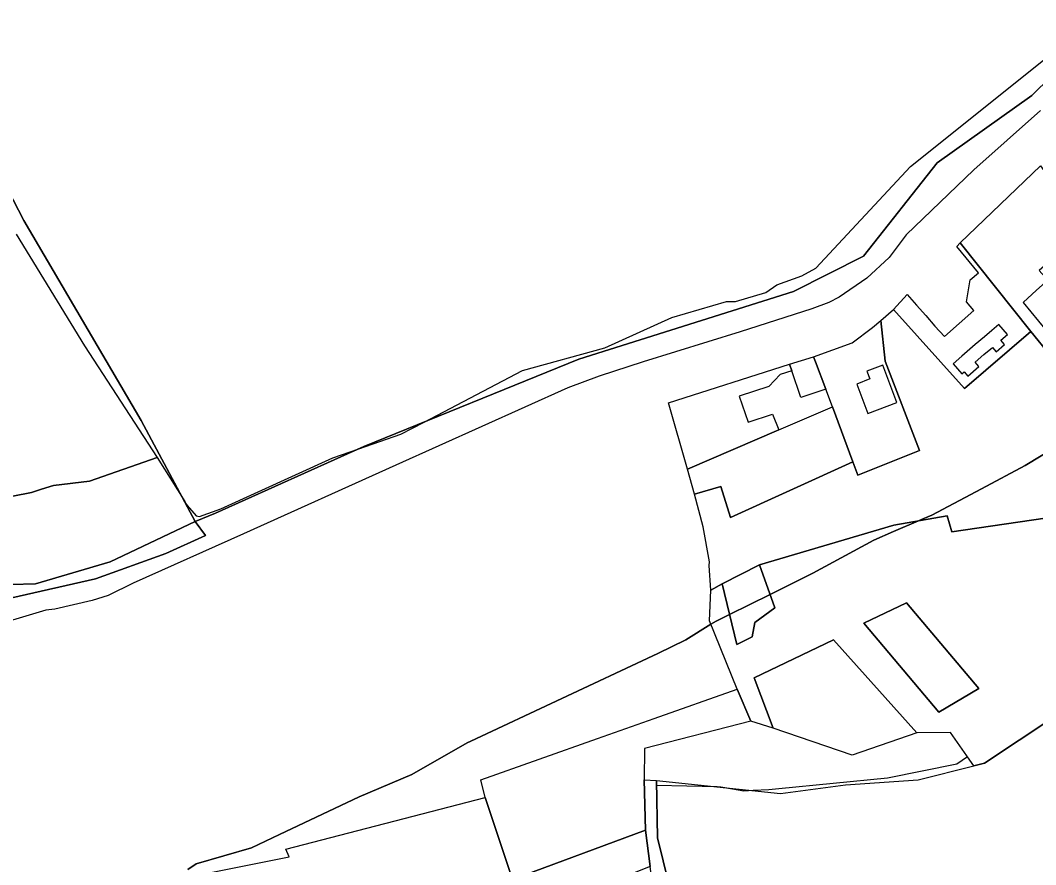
# Model space of a CAD drawing. Extents: x -477304 to -465429, y -1159113 to -1149210.
# Drawn here: x -469602.1 to -469290.8, y -1153490.1 to -1153231.2 of the extents above; entities that cross this region are included whole.
import ezdxf

# ---------------------------------------------------------------- set-up
doc = ezdxf.new("R2010")
doc.units = 0
for name, color, linetype in [('BPEJ_s', 7, 'Continuous'), ('orna_s', 7, 'Continuous'), ('PUPFL_s', 7, 'Continuous'), ('trav_porost_s', 7, 'Continuous'), ('voda_s', 7, 'Continuous'), ('zahrada_s', 7, 'Continuous')]:
    doc.layers.add(name, color=color, linetype=linetype)

msp = doc.modelspace()

# ---------------------------------------------------------------- linework, layer by layer
at = {"layer": 'BPEJ_s'}
for points in [[(-469620.16, -1153380.22), (-469598.74, -1153375.98), (-469595.63, -1153375.01), (-469591.95, -1153373.85), (-469580.92, -1153372.58), (-469560.14, -1153365.28), (-469551.74, -1153378.83), (-469551.45, -1153379.31), (-469551.02, -1153380.01), (-469548.26, -1153383.19), (-469547.2, -1153383.4), (-469540.62, -1153381.07), (-469506.26, -1153365.37), (-469498.28, -1153362.6), (-469485.48, -1153358.16), (-469478.34, -1153354.43), (-469448.15, -1153338.65), (-469422.91, -1153331.65), (-469402.34, -1153322.32), (-469385.58, -1153317.44), (-469382.82, -1153317.44), (-469373.49, -1153314.68), (-469370.1, -1153312.35), (-469362.46, -1153309.59), (-469358.22, -1153307.26), (-469329.16, -1153276.08), (-469283.78, -1153239.81)], [(-469603.4, -1153296.86), (-469582.41, -1153331.01), (-469560.14, -1153365.28), (-469551.74, -1153378.83), (-469551.45, -1153379.31), (-469551.02, -1153380.01), (-469548.26, -1153383.19), (-469547.2, -1153383.4), (-469540.62, -1153381.07), (-469506.26, -1153365.37), (-469498.28, -1153362.6), (-469485.48, -1153358.16), (-469478.34, -1153354.43), (-469448.15, -1153338.65), (-469422.91, -1153331.65), (-469402.34, -1153322.32), (-469385.58, -1153317.44), (-469382.82, -1153317.44), (-469373.49, -1153314.68), (-469370.1, -1153312.35), (-469362.46, -1153309.59), (-469358.22, -1153307.26), (-469329.16, -1153276.08), (-469283.78, -1153239.81)], [(-469603.4, -1153296.86), (-469582.41, -1153331.01), (-469560.14, -1153365.28)], [(-469270.43, -1153353.51), (-469293.96, -1153367.7), (-469307.32, -1153374.92), (-469322.59, -1153382.97), (-469325.03, -1153384.02), (-469326.7, -1153384.74), (-469334.33, -1153388.01), (-469340.41, -1153390.61), (-469359.07, -1153400.79), (-469372.2, -1153407.26), (-469384.66, -1153413.4), (-469386.32, -1153414.22), (-469388.76, -1153415.43), (-469390.39, -1153416.43), (-469398.09, -1153421.15), (-469406.58, -1153425.39), (-469408.17, -1153426.14), (-469464.01, -1153452.24), (-469465.12, -1153452.75), (-469482.08, -1153462.51), (-469498.2, -1153469.3), (-469522.64, -1153480.89), (-469531.29, -1153484.99), (-469548.26, -1153489.87), (-469550.8, -1153491.57)], [(-469406.58, -1153425.39), (-469398.09, -1153421.15), (-469390.39, -1153416.43), (-469388.76, -1153415.43), (-469386.32, -1153414.22), (-469384.66, -1153413.4), (-469372.2, -1153407.26), (-469359.07, -1153400.79), (-469340.41, -1153390.61), (-469334.33, -1153388.01), (-469326.7, -1153384.74), (-469325.03, -1153384.02), (-469322.59, -1153382.97), (-469307.32, -1153374.92), (-469293.96, -1153367.7), (-469270.43, -1153353.51)], [(-469560.14, -1153365.28), (-469580.92, -1153372.58), (-469591.95, -1153373.85), (-469595.63, -1153375.01), (-469598.74, -1153375.98), (-469620.16, -1153380.22)], [(-469550.8, -1153491.57), (-469548.26, -1153489.87), (-469531.29, -1153484.99), (-469522.64, -1153480.89), (-469498.2, -1153469.3), (-469482.08, -1153462.51), (-469465.12, -1153452.75), (-469464.01, -1153452.24), (-469408.17, -1153426.14), (-469406.58, -1153425.39)], [(-469285.21, -1153444.96), (-469306.45, -1153459.06), (-469309.71, -1153459.87), (-469311.7, -1153457.03), (-469314.95, -1153459.33), (-469336.16, -1153463.57), (-469369.56, -1153466.87), (-469372.64, -1153467.18), (-469377.43, -1153467.44), (-469380.28, -1153467.6), (-469386.08, -1153466.55), (-469387.28, -1153466.33), (-469388.47, -1153466.3), (-469407.06, -1153465.84), (-469406.72, -1153481.94), (-469403.25, -1153495.99)], [(-469285.21, -1153444.96), (-469306.45, -1153459.06), (-469309.71, -1153459.87), (-469311.7, -1153457.03), (-469314.95, -1153459.33), (-469336.16, -1153463.57), (-469369.56, -1153466.87), (-469372.64, -1153467.18), (-469377.43, -1153467.44), (-469380.28, -1153467.6), (-469386.08, -1153466.55), (-469387.28, -1153466.33), (-469388.47, -1153466.3), (-469407.06, -1153465.84), (-469406.72, -1153481.94), (-469403.25, -1153495.99)]]:
    msp.add_lwpolyline(points, dxfattribs=at)
at = {"layer": 'orna_s'}
for points in [[(-469365.57, -1153338.68), (-469366.26, -1153336.64), (-469358.94, -1153334.38), (-469358.24, -1153336), (-469355.13, -1153344.34), (-469362.75, -1153346.9)], [(-469366.26, -1153336.64), (-469365.57, -1153338.68), (-469369.15, -1153339.88), (-469372.61, -1153343.48), (-469381.65, -1153346.48), (-469378.97, -1153354.48), (-469371.5, -1153352), (-469369.54, -1153356.86), (-469397.56, -1153368.91), (-469403.33, -1153348.55)]]:
    msp.add_lwpolyline(points, close=True, dxfattribs=at)
at = {"layer": 'PUPFL_s'}
for points in [[(-469268.39, -1153231.25), (-469291.91, -1153254.34), (-469320.94, -1153274.96), (-469343.57, -1153303.56), (-469364.99, -1153314.41), (-469430.82, -1153335.1), (-469496.78, -1153361.93), (-469542.28, -1153382.32), (-469548.48, -1153384.91), (-469565.08, -1153353.99), (-469601.09, -1153292.63), (-469621.12, -1153253.99)], [(-469621.12, -1153253.99), (-469601.09, -1153292.63), (-469565.08, -1153353.99), (-469548.48, -1153384.91), (-469574.55, -1153397.32), (-469597.49, -1153403.98), (-469612.48, -1153404.41)], [(-469403.25, -1153495.99), (-469406.72, -1153481.94), (-469407.09, -1153464.37), (-469368.97, -1153468.32), (-469349.09, -1153465.69), (-469326.75, -1153464.11), (-469309.71, -1153459.87), (-469306.45, -1153459.06), (-469285.21, -1153444.96)]]:
    msp.add_lwpolyline(points, dxfattribs=at)
msp.add_lwpolyline([(-469525.48, -1153523.21), (-469451.22, -1153494.72), (-469410.45, -1153479.52), (-469408.95, -1153490.74), (-469521.53, -1153535.42)], close=True, dxfattribs=at)
at = {"layer": 'trav_porost_s'}
for points in [[(-469311.93, -1153317.58), (-469310.88, -1153310.79), (-469308.29, -1153308.64), (-469314.98, -1153300.57), (-469313.96, -1153299.46), (-469292.24, -1153326.62), (-469312.6, -1153344.12), (-469334.35, -1153319.89), (-469330.21, -1153315.3), (-469327.34, -1153318.56), (-469324.49, -1153321.78), (-469321.64, -1153325.01), (-469318.73, -1153328.24), (-469309.69, -1153320.18)], [(-469346.84, -1153366.58), (-469353.1, -1153349.78), (-469355.13, -1153344.34), (-469358.24, -1153336), (-469358.94, -1153334.38), (-469347.06, -1153330.14), (-469340.75, -1153325.4), (-469338.29, -1153323.28), (-469336.91, -1153335.79), (-469326.34, -1153363.17), (-469345.33, -1153370.76)], [(-469300.29, -1153330.6), (-469301.44, -1153329.28), (-469299.44, -1153327.54), (-469302.09, -1153324.48), (-469304.21, -1153326.31), (-469306.48, -1153328.27), (-469309.28, -1153330.69), (-469313.36, -1153334.23), (-469316.06, -1153336.56), (-469313.4, -1153339.66), (-469312.71, -1153339.06), (-469311.56, -1153340.38), (-469308.16, -1153337.43), (-469309.31, -1153336.11), (-469306.63, -1153333.75), (-469304.04, -1153331.54), (-469302.9, -1153332.86)], [(-469342.22, -1153351.77), (-469333.31, -1153348.38), (-469337.65, -1153336.98), (-469342.51, -1153338.83), (-469341.6, -1153341.22), (-469345.65, -1153342.76)], [(-469384.38, -1153383.66), (-469387.34, -1153374.22), (-469395.4, -1153376.51), (-469397.56, -1153368.91), (-469369.54, -1153356.86), (-469353.1, -1153349.78), (-469346.84, -1153366.58)], [(-469386.95, -1153404.07), (-469375.49, -1153398.2), (-469370.7, -1153411.4), (-469376.91, -1153415.87), (-469377.7, -1153420.24), (-469382.38, -1153422.66)], [(-469308.19, -1153436.1), (-469320.49, -1153443.36), (-469343.47, -1153416.11), (-469330.32, -1153409.9)], [(-469343.47, -1153416.11), (-469320.49, -1153443.36), (-469308.19, -1153436.1), (-469330.32, -1153409.9)], [(-469371.31, -1153448.28), (-469377.04, -1153432.87), (-469352.8, -1153421.24), (-469327.2, -1153449.75), (-469347.02, -1153456.54)], [(-469451.22, -1153494.72), (-469459.57, -1153469.59), (-469460.94, -1153464.1), (-469425.13, -1153451.44), (-469407.77, -1153445.3), (-469382.28, -1153436.29), (-469378.06, -1153446.12), (-469410.77, -1153454.48), (-469410.87, -1153464.16), (-469410.45, -1153479.52)], [(-469410.87, -1153464.16), (-469407.09, -1153464.37), (-469406.72, -1153481.94), (-469403.25, -1153495.99), (-469408.03, -1153497.57), (-469408.95, -1153490.74), (-469410.45, -1153479.52)], [(-469547.37, -1153503.54), (-469548.83, -1153493.57), (-469519.69, -1153487.71), (-469520.71, -1153485.35), (-469459.57, -1153469.59), (-469451.22, -1153494.72), (-469525.48, -1153523.21), (-469528.87, -1153513.05)]]:
    msp.add_lwpolyline(points, close=True, dxfattribs=at)
for points in [[(-469258.51, -1153379.63), (-469316.5, -1153388.1), (-469317.86, -1153383.21), (-469334.3, -1153386.05), (-469375.49, -1153398.2), (-469386.95, -1153404.07), (-469390.39, -1153405.99), (-469390.93, -1153398.45), (-469390.82, -1153397.33), (-469392.68, -1153386.58), (-469395.4, -1153376.51), (-469387.34, -1153374.22), (-469384.38, -1153383.66), (-469346.84, -1153366.58), (-469345.33, -1153370.76), (-469326.34, -1153363.17), (-469336.91, -1153335.79), (-469338.29, -1153323.28), (-469334.35, -1153319.89), (-469312.6, -1153344.12), (-469292.24, -1153326.62), (-469286.4, -1153333.82)], [(-469285.21, -1153444.96), (-469306.45, -1153459.06), (-469309.71, -1153459.87), (-469316.89, -1153449.65), (-469327.2, -1153449.75), (-469352.8, -1153421.24), (-469377.04, -1153432.87), (-469371.31, -1153448.28), (-469378.06, -1153446.12), (-469382.28, -1153436.29), (-469390.81, -1153415.4), (-469390.39, -1153405.99), (-469386.95, -1153404.07), (-469382.38, -1153422.66), (-469377.7, -1153420.24), (-469376.91, -1153415.87), (-469370.7, -1153411.4), (-469375.49, -1153398.2), (-469334.3, -1153386.05), (-469317.86, -1153383.21), (-469316.5, -1153388.1), (-469258.51, -1153379.63)]]:
    msp.add_lwpolyline(points, dxfattribs=at)
at = {"layer": 'voda_s'}
for points in [[(-469715.09, -1153502.44), (-469712.23, -1153481.51), (-469706.62, -1153465.16), (-469697.08, -1153439.04), (-469695.37, -1153418.06), (-469685.22, -1153404.24), (-469679.7, -1153401.67), (-469659.61, -1153396.26), (-469637.37, -1153397.3), (-469615.55, -1153408.5), (-469604.73, -1153408.33), (-469579.08, -1153402.5), (-469557.54, -1153394.7), (-469545.34, -1153389.2), (-469548.48, -1153384.91), (-469542.28, -1153382.32), (-469496.78, -1153361.93), (-469430.82, -1153335.1), (-469364.99, -1153314.41), (-469343.57, -1153303.56), (-469320.94, -1153274.96), (-469291.91, -1153254.34), (-469268.39, -1153231.25)], [(-469289.24, -1153258.95), (-469309.76, -1153277.05), (-469330.49, -1153297.04), (-469335.68, -1153303.96), (-469342.54, -1153310.27), (-469351.04, -1153316.11), (-469354.16, -1153317.82), (-469359.41, -1153319.73), (-469381.36, -1153326.77), (-469411.12, -1153335.98), (-469424.63, -1153340.33), (-469434.21, -1153343.98), (-469486.99, -1153367.69), (-469533.66, -1153388.67), (-469567.53, -1153403.78), (-469575.25, -1153407.62), (-469580.07, -1153409.16), (-469591.53, -1153411.76), (-469594.27, -1153412.12), (-469604.55, -1153415.16)]]:
    msp.add_lwpolyline(points, dxfattribs=at)
msp.add_lwpolyline([(-469669.88, -1153397.1), (-469651.95, -1153391.44), (-469635.13, -1153393.82), (-469612.48, -1153404.41), (-469597.49, -1153403.98), (-469574.55, -1153397.32), (-469548.48, -1153384.91), (-469545.34, -1153389.2), (-469557.54, -1153394.7), (-469579.08, -1153402.5), (-469604.73, -1153408.33), (-469615.55, -1153408.5), (-469637.37, -1153397.3), (-469659.61, -1153396.26), (-469679.7, -1153401.67)], close=True, dxfattribs=at)
at = {"layer": 'zahrada_s'}
msp.add_lwpolyline([(-469287.06, -1153310.93), (-469290.52, -1153314.03), (-469294.58, -1153317.74), (-469282.84, -1153332.05), (-469286.4, -1153333.82), (-469292.24, -1153326.62), (-469313.96, -1153299.46), (-469289.26, -1153275.86), (-469283.52, -1153283.83), (-469276.67, -1153291.73), (-469268.62, -1153300.08), (-469254.67, -1153315.88), (-469251.12, -1153319.83), (-469264.41, -1153327.86), (-469268.97, -1153324.82), (-469263.91, -1153322.72), (-469275.68, -1153308.78), (-469276.35, -1153309.38), (-469282.96, -1153302), (-469289.69, -1153307.96)], close=True, dxfattribs=at)

doc.saveas('drawing.dxf')
